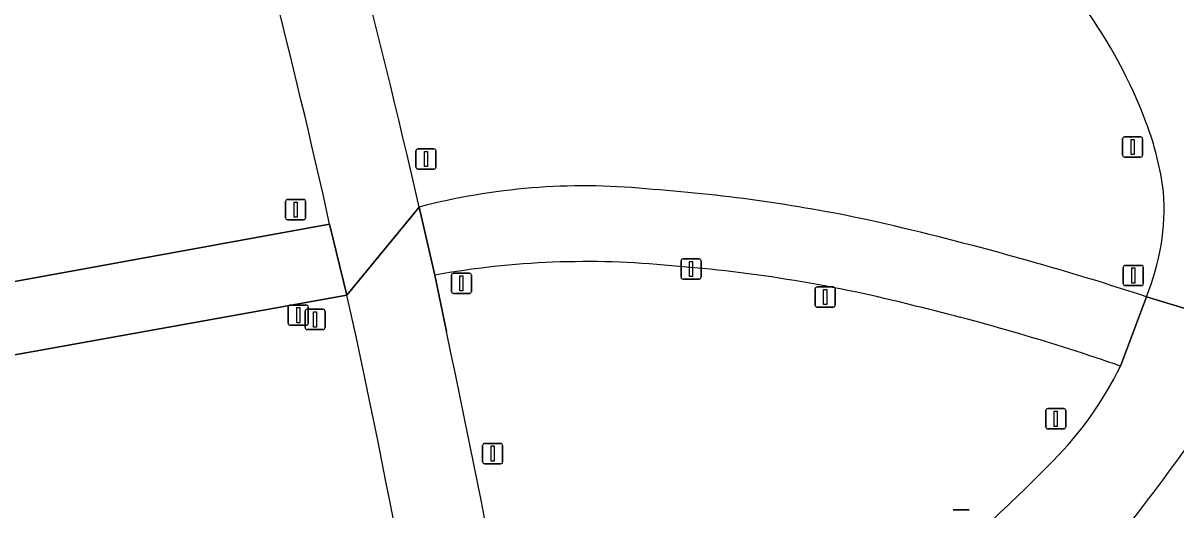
# Model space of a CAD drawing. Extents: x 154324 to 155744, y 382937 to 384188.
# Drawn here: x 155164.6 to 155221.6, y 383494.7 to 383518.7 of the extents above; entities that cross this region are included whole.
import ezdxf

# ---------------------------------------------------------------- set-up
doc = ezdxf.new("R2010")
doc.units = 0
for name, color, linetype in [('IMGEO_Berm_groen', 7, 'Continuous'), ('IMGEO_Fietspad_gesloten', 7, 'Continuous'), ('IMGEO_Groenvoorziening', 7, 'Continuous'), ('IMGEO_Lichtmast', 7, 'Continuous'), ('IMGEO_Rijbaan_lokaal_gesloten', 7, 'Continuous'), ('IMGEO_Rijbaan_regionaal_gesloten', 7, 'Continuous'), ('IMGEO_Verkeersbordpaal', 7, 'Continuous')]:
    doc.layers.add(name, color=color, linetype=linetype)

msp = doc.modelspace()

# ---------------------------------------------------------------- linework, layer by layer
at = {"layer": 'IMGEO_Berm_groen'}
for points in [[(155070.99, 383520.813), (155071.303, 383519.14), (155070.183, 383519.006), (155075.078, 383489.814), (155129.058, 383499.578), (155131.375, 383500), (155179.798, 383508.805)], [(155185.001, 383506.284), (155185.569, 383503.491)], [(155180.655, 383505.288), (155151.114, 383500), (155129.466, 383496.092), (155075.664, 383486.308), (155082.147, 383448.215)], [(155214.088, 383495.655), (155215.554, 383497.12)]]:
    msp.add_lwpolyline(points, dxfattribs=at)
for centre, radius, start, end in [((154694.771, 383396.907), 502.269, 12.97047, 16.19538), ((154808.181, 383426.236), 380.68, 12.527, 16.31618), ((155197.427, 383505.3), 24.266, 20.5148, 36.1103), ((155206.1, 383508.464), 15.034, 7.4022, 20.805), ((155192.354, 383478.613), 32.075, 84.5106, 104.6803), ((155189.8, 383430.197), 80.54, 78.11878, 85.99737), ((155209.441, 383509.626), 11.594, 337.6504, 3.8338), ((155172.07, 383357.482), 155.366, 71.96785, 77.24139), ((155192.501, 383464.372), 42.578, 84.3512, 100.1455), ((155191.39, 383436.981), 69.963, 75.62922, 85.65416), ((154775.075, 383415.565), 415.386, 7.86325, 12.4741), ((155183.303, 383399.036), 108.74, 70.90259, 76.46361), ((154679.232, 383395.021), 517.826, 8.29256, 12.0914), ((155203.101, 383509.507), 17.565, 315.1527, 333.9415), ((155312.419, 383391.454), 143.272, 133.34007, 136.7175)]:
    msp.add_arc(centre, radius, start, end, dxfattribs=at)
at = {"layer": 'IMGEO_Fietspad_gesloten'}
for points in [[(155184.225, 383509.641), (155185.001, 383506.284)], [(155218.88, 383501.791), (155220.164, 383505.217)]]:
    msp.add_lwpolyline(points, dxfattribs=at)
msp.add_lwpolyline([(155179.798, 383508.805), (155131.375, 383500), (155129.058, 383499.578), (155075.078, 383489.814), (155075.664, 383486.308), (155129.466, 383496.092), (155151.114, 383500), (155180.655, 383505.288)], close=True, dxfattribs=at)
for centre, radius, start, end in [((155192.354, 383478.613), 32.075, 84.5106, 104.6803), ((155189.8, 383430.197), 80.54, 78.11878, 85.99737), ((155172.07, 383357.482), 155.366, 71.96785, 77.24139), ((155192.501, 383464.372), 42.578, 84.3512, 100.1455), ((155191.39, 383436.981), 69.963, 75.62922, 85.65416), ((155183.303, 383399.036), 108.74, 70.90259, 76.46361)]:
    msp.add_arc(centre, radius, start, end, dxfattribs=at)
at = {"layer": 'IMGEO_Groenvoorziening'}
msp.add_arc((155074.734, 383605.584), 182.64, 320.66237, 324.75205, dxfattribs=at)
at = {"layer": 'IMGEO_Lichtmast'}
for p, q in [((155197.162, 383506.183), (155197.162, 383506.983)), ((155197.162, 383506.983), (155197.162, 383506.183)), ((155197.262, 383507.083), (155198.052, 383507.083)), ((155198.052, 383507.083), (155197.262, 383507.083)), ((155198.152, 383506.983), (155198.152, 383506.183)), ((155198.152, 383506.183), (155198.152, 383506.983)), ((155198.052, 383506.083), (155197.262, 383506.083)), ((155197.262, 383506.083), (155198.052, 383506.083)), ((155203.891, 383505.699), (155204.681, 383505.699)), ((155204.681, 383505.699), (155203.891, 383505.699)), ((155203.791, 383504.799), (155203.791, 383505.599)), ((155203.791, 383505.599), (155203.791, 383504.799)), ((155204.781, 383505.599), (155204.781, 383504.799)), ((155204.781, 383504.799), (155204.781, 383505.599)), ((155177.749, 383503.905), (155177.749, 383504.705)), ((155177.749, 383504.705), (155177.749, 383503.905)), ((155177.849, 383504.805), (155178.639, 383504.805)), ((155178.639, 383504.805), (155177.849, 383504.805)), ((155178.739, 383504.705), (155178.739, 383503.905)), ((155178.739, 383503.905), (155178.739, 383504.705)), ((155204.681, 383504.699), (155203.891, 383504.699)), ((155203.891, 383504.699), (155204.681, 383504.699)), ((155178.639, 383503.805), (155177.849, 383503.805)), ((155177.849, 383503.805), (155178.639, 383503.805)), ((155187.358, 383497.071), (155187.358, 383497.871)), ((155187.358, 383497.871), (155187.358, 383497.071)), ((155187.458, 383497.971), (155188.248, 383497.971)), ((155188.248, 383497.971), (155187.458, 383497.971)), ((155188.348, 383497.871), (155188.348, 383497.071)), ((155188.348, 383497.071), (155188.348, 383497.871)), ((155188.248, 383496.971), (155187.458, 383496.971)), ((155187.458, 383496.971), (155188.248, 383496.971)), ((155210.612, 383494.69), (155211.402, 383494.69)), ((155211.402, 383494.69), (155210.612, 383494.69))]:
    msp.add_line(p, q, dxfattribs=at)
for points in [[(155197.582, 383506.958), (155197.732, 383506.958), (155197.732, 383506.208), (155197.582, 383506.208), (155197.582, 383506.958)], [(155204.211, 383505.574), (155204.361, 383505.574), (155204.361, 383504.824), (155204.211, 383504.824), (155204.211, 383505.574)], [(155178.169, 383504.68), (155178.319, 383504.68), (155178.319, 383503.93), (155178.169, 383503.93), (155178.169, 383504.68)], [(155187.778, 383497.846), (155187.928, 383497.846), (155187.928, 383497.096), (155187.778, 383497.096), (155187.778, 383497.846)]]:
    msp.add_lwpolyline(points, dxfattribs=at)
for centre, start, end in [((155197.262, 383506.983), 90, 180), ((155197.262, 383506.983), 90, 180), ((155198.052, 383506.983), 0, 90), ((155198.052, 383506.983), 360, 90), ((155197.262, 383506.183), 180, 270), ((155197.262, 383506.183), 180, 270), ((155198.052, 383506.183), 270, 0), ((155198.052, 383506.183), 270, 0), ((155203.891, 383505.599), 90, 180), ((155203.891, 383505.599), 90, 180), ((155204.681, 383505.599), 0, 90), ((155204.681, 383505.599), 360, 90), ((155177.849, 383504.705), 90, 180), ((155177.849, 383504.705), 90, 180), ((155178.639, 383504.705), 0, 90), ((155178.639, 383504.705), 360, 90), ((155203.891, 383504.799), 180, 270), ((155203.891, 383504.799), 180, 270), ((155204.681, 383504.799), 270, 0), ((155204.681, 383504.799), 270, 0), ((155177.849, 383503.905), 180, 270), ((155177.849, 383503.905), 180, 270), ((155178.639, 383503.905), 270, 0), ((155178.639, 383503.905), 270, 0), ((155187.458, 383497.871), 90, 180), ((155187.458, 383497.871), 90, 180), ((155188.248, 383497.871), 0, 90), ((155188.248, 383497.871), 360, 90), ((155187.458, 383497.071), 180, 270), ((155187.458, 383497.071), 180, 270), ((155188.248, 383497.071), 270, 0), ((155188.248, 383497.071), 270, 0)]:
    msp.add_arc(centre, 0.1, start, end, dxfattribs=at)
at = {"layer": 'IMGEO_Rijbaan_lokaal_gesloten'}
for points in [[(155223.889, 383500.18), (155225.335, 383503.65), (155220.164, 383505.217), (155218.88, 383501.791)], [(155220.164, 383505.217), (155225.335, 383503.65)], [(155215.554, 383497.12), (155214.088, 383495.655)]]:
    msp.add_lwpolyline(points, dxfattribs=at)
for centre, radius, start, end in [((155197.427, 383505.3), 24.266, 20.5148, 36.1103), ((155206.1, 383508.464), 15.034, 7.4022, 20.805), ((155209.441, 383509.626), 11.594, 337.6504, 3.8338), ((155203.101, 383509.507), 17.565, 315.1527, 333.9415), ((155074.734, 383605.584), 182.64, 320.66237, 324.75205), ((155312.419, 383391.454), 143.272, 133.34007, 136.7175)]:
    msp.add_arc(centre, radius, start, end, dxfattribs=at)
at = {"layer": 'IMGEO_Rijbaan_regionaal_gesloten'}
for points in [[(155179.798, 383508.805), (155180.655, 383505.288), (155184.225, 383509.641)], [(155185.569, 383503.491), (155185.001, 383506.284), (155184.225, 383509.641), (155180.655, 383505.288)]]:
    msp.add_lwpolyline(points, dxfattribs=at)
for centre, radius, start, end in [((154694.771, 383396.907), 502.269, 12.97047, 16.19538), ((154808.181, 383426.236), 380.68, 12.527, 16.31618), ((154775.075, 383415.565), 415.386, 7.86325, 12.4741), ((154679.232, 383395.021), 517.826, 8.29256, 12.0914)]:
    msp.add_arc(centre, radius, start, end, dxfattribs=at)
at = {"layer": 'IMGEO_Verkeersbordpaal'}
for p, q in [((155219.085, 383513.107), (155219.875, 383513.107)), ((155219.875, 383513.107), (155219.085, 383513.107)), ((155184.161, 383512.515), (155184.951, 383512.515)), ((155184.951, 383512.515), (155184.161, 383512.515)), ((155218.985, 383512.207), (155218.985, 383513.007)), ((155218.985, 383513.007), (155218.985, 383512.207)), ((155219.975, 383513.007), (155219.975, 383512.207)), ((155219.975, 383512.207), (155219.975, 383513.007)), ((155184.061, 383511.615), (155184.061, 383512.415)), ((155184.061, 383512.415), (155184.061, 383511.615)), ((155185.051, 383512.415), (155185.051, 383511.615)), ((155185.051, 383511.615), (155185.051, 383512.415)), ((155219.875, 383512.107), (155219.085, 383512.107)), ((155219.085, 383512.107), (155219.875, 383512.107)), ((155184.951, 383511.515), (155184.161, 383511.515)), ((155184.161, 383511.515), (155184.951, 383511.515)), ((155177.62, 383509.116), (155177.62, 383509.916)), ((155177.62, 383509.916), (155177.62, 383509.116)), ((155177.72, 383510.016), (155178.51, 383510.016)), ((155178.51, 383510.016), (155177.72, 383510.016)), ((155178.61, 383509.916), (155178.61, 383509.116)), ((155178.61, 383509.116), (155178.61, 383509.916)), ((155178.51, 383509.016), (155177.72, 383509.016)), ((155177.72, 383509.016), (155178.51, 383509.016)), ((155185.818, 383505.477), (155185.818, 383506.277)), ((155185.818, 383506.277), (155185.818, 383505.477)), ((155185.918, 383506.377), (155186.708, 383506.377)), ((155186.708, 383506.377), (155185.918, 383506.377)), ((155186.808, 383506.277), (155186.808, 383505.477)), ((155186.808, 383505.477), (155186.808, 383506.277)), ((155219.018, 383505.862), (155219.018, 383506.662)), ((155219.018, 383506.662), (155219.018, 383505.862)), ((155219.118, 383506.762), (155219.908, 383506.762)), ((155219.908, 383506.762), (155219.118, 383506.762)), ((155220.008, 383506.662), (155220.008, 383505.862)), ((155220.008, 383505.862), (155220.008, 383506.662)), ((155219.908, 383505.762), (155219.118, 383505.762)), ((155219.118, 383505.762), (155219.908, 383505.762)), ((155186.708, 383505.377), (155185.918, 383505.377)), ((155185.918, 383505.377), (155186.708, 383505.377)), ((155178.685, 383504.594), (155179.475, 383504.594)), ((155179.475, 383504.594), (155178.685, 383504.594)), ((155178.585, 383503.694), (155178.585, 383504.494)), ((155178.585, 383504.494), (155178.585, 383503.694)), ((155179.575, 383504.494), (155179.575, 383503.694)), ((155179.575, 383503.694), (155179.575, 383504.494)), ((155179.475, 383503.594), (155178.685, 383503.594)), ((155178.685, 383503.594), (155179.475, 383503.594)), ((155215.187, 383498.791), (155215.187, 383499.591)), ((155215.187, 383499.591), (155215.187, 383498.791)), ((155215.287, 383499.691), (155216.077, 383499.691)), ((155216.077, 383499.691), (155215.287, 383499.691)), ((155216.177, 383499.591), (155216.177, 383498.791)), ((155216.177, 383498.791), (155216.177, 383499.591)), ((155216.077, 383498.691), (155215.287, 383498.691)), ((155215.287, 383498.691), (155216.077, 383498.691))]:
    msp.add_line(p, q, dxfattribs=at)
for points in [[(155219.405, 383512.982), (155219.555, 383512.982), (155219.555, 383512.232), (155219.405, 383512.232), (155219.405, 383512.982)], [(155184.481, 383512.39), (155184.631, 383512.39), (155184.631, 383511.64), (155184.481, 383511.64), (155184.481, 383512.39)], [(155178.04, 383509.891), (155178.19, 383509.891), (155178.19, 383509.141), (155178.04, 383509.141), (155178.04, 383509.891)], [(155186.238, 383506.252), (155186.388, 383506.252), (155186.388, 383505.502), (155186.238, 383505.502), (155186.238, 383506.252)], [(155219.438, 383506.637), (155219.588, 383506.637), (155219.588, 383505.887), (155219.438, 383505.887), (155219.438, 383506.637)], [(155179.005, 383504.469), (155179.155, 383504.469), (155179.155, 383503.719), (155179.005, 383503.719), (155179.005, 383504.469)], [(155215.607, 383499.566), (155215.757, 383499.566), (155215.757, 383498.816), (155215.607, 383498.816), (155215.607, 383499.566)]]:
    msp.add_lwpolyline(points, dxfattribs=at)
for centre, start, end in [((155219.085, 383513.007), 90, 180), ((155219.085, 383513.007), 90, 180), ((155219.875, 383513.007), 0, 90), ((155219.875, 383513.007), 360, 90), ((155184.161, 383512.415), 90, 180), ((155184.161, 383512.415), 90, 180), ((155184.951, 383512.415), 0, 90), ((155184.951, 383512.415), 360, 90), ((155219.085, 383512.207), 180, 270), ((155219.085, 383512.207), 180, 270), ((155219.875, 383512.207), 270, 0), ((155219.875, 383512.207), 270, 0), ((155184.161, 383511.615), 180, 270), ((155184.161, 383511.615), 180, 270), ((155184.951, 383511.615), 270, 0), ((155184.951, 383511.615), 270, 0), ((155177.72, 383509.916), 90, 180), ((155177.72, 383509.916), 90, 180), ((155178.51, 383509.916), 0, 90), ((155178.51, 383509.916), 360, 90), ((155177.72, 383509.116), 180, 270), ((155177.72, 383509.116), 180, 270), ((155178.51, 383509.116), 270, 0), ((155178.51, 383509.116), 270, 0), ((155185.918, 383506.277), 90, 180), ((155185.918, 383506.277), 90, 180), ((155186.708, 383506.277), 0, 90), ((155186.708, 383506.277), 360, 90), ((155219.118, 383506.662), 90, 180), ((155219.118, 383506.662), 90, 180), ((155219.908, 383506.662), 0, 90), ((155219.908, 383506.662), 360, 90), ((155219.118, 383505.862), 180, 270), ((155219.118, 383505.862), 180, 270), ((155219.908, 383505.862), 270, 0), ((155219.908, 383505.862), 270, 0), ((155185.918, 383505.477), 180, 270), ((155185.918, 383505.477), 180, 270), ((155186.708, 383505.477), 270, 0), ((155186.708, 383505.477), 270, 0), ((155178.685, 383504.494), 90, 180), ((155178.685, 383504.494), 90, 180), ((155179.475, 383504.494), 0, 90), ((155179.475, 383504.494), 360, 90), ((155178.685, 383503.694), 180, 270), ((155178.685, 383503.694), 180, 270), ((155179.475, 383503.694), 270, 0), ((155179.475, 383503.694), 270, 0), ((155215.287, 383499.591), 90, 180), ((155215.287, 383499.591), 90, 180), ((155216.077, 383499.591), 0, 90), ((155216.077, 383499.591), 360, 90), ((155215.287, 383498.791), 180, 270), ((155215.287, 383498.791), 180, 270), ((155216.077, 383498.791), 270, 0), ((155216.077, 383498.791), 270, 0)]:
    msp.add_arc(centre, 0.1, start, end, dxfattribs=at)

doc.saveas('drawing.dxf')
